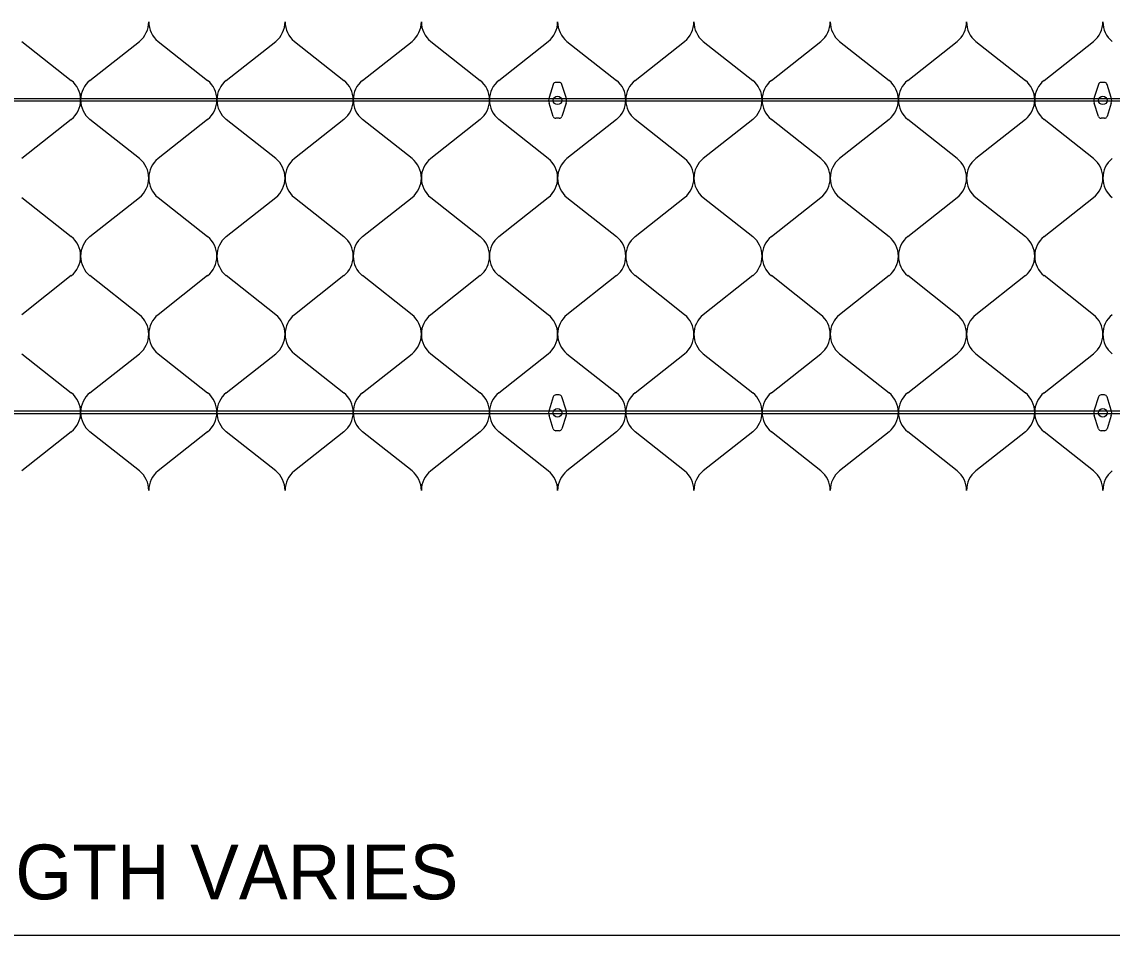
# Model space of a CAD drawing. Extents: x 638850 to 644908, y 297188 to 298900.
# Drawn here: x 641452.2 to 641505.8, y 298230.4 to 298275.3 of the extents above; entities that cross this region are included whole.
import ezdxf

# ---------------------------------------------------------------- set-up
doc = ezdxf.new("R2010")
doc.units = 0
for name, color, linetype in [('2', 7, 'Continuous'), ('4', 7, 'Continuous'), ('5', 7, 'Continuous'), ('7', 7, 'Continuous'), ('8', 7, 'Continuous')]:
    doc.layers.add(name, color=color, linetype=linetype)

msp = doc.modelspace()

# ---------------------------------------------------------------- linework, layer by layer
at = {"layer": '2'}
for p, q in [((641452.166, 298274.3), (641454.598, 298272.382)), ((641455.515, 298272.382), (641457.947, 298274.3)), ((641458.864, 298274.3), (641461.297, 298272.382)), ((641462.213, 298272.382), (641464.645, 298274.3)), ((641465.563, 298274.3), (641467.995, 298272.382)), ((641468.911, 298272.382), (641471.343, 298274.3)), ((641472.261, 298274.3), (641474.693, 298272.382)), ((641475.609, 298272.382), (641478.042, 298274.3)), ((641478.959, 298274.3), (641481.391, 298272.382)), ((641482.308, 298272.382), (641484.74, 298274.3)), ((641485.657, 298274.3), (641488.09, 298272.382)), ((641489.006, 298272.382), (641491.438, 298274.3)), ((641492.356, 298274.3), (641494.788, 298272.382)), ((641495.704, 298272.382), (641498.136, 298274.3)), ((641499.054, 298274.3), (641501.486, 298272.382)), ((641502.405, 298272.382), (641504.837, 298274.3)), ((641454.598, 298270.462), (641452.166, 298268.543)), ((641457.947, 298268.543), (641455.515, 298270.462)), ((641461.297, 298270.462), (641458.864, 298268.543)), ((641464.645, 298268.543), (641462.213, 298270.462)), ((641467.995, 298270.462), (641465.563, 298268.543)), ((641471.343, 298268.543), (641468.911, 298270.462)), ((641474.693, 298270.462), (641472.261, 298268.543)), ((641478.042, 298268.543), (641475.609, 298270.462)), ((641481.391, 298270.462), (641478.959, 298268.543)), ((641484.74, 298268.543), (641482.308, 298270.462)), ((641488.09, 298270.462), (641485.657, 298268.543)), ((641491.438, 298268.543), (641489.006, 298270.462)), ((641494.788, 298270.462), (641492.356, 298268.543)), ((641498.136, 298268.543), (641495.704, 298270.462)), ((641501.486, 298270.462), (641499.054, 298268.543)), ((641504.837, 298268.543), (641502.405, 298270.462)), ((641452.166, 298266.623), (641454.598, 298264.705)), ((641455.515, 298264.705), (641457.947, 298266.623)), ((641458.864, 298266.623), (641461.297, 298264.705)), ((641462.213, 298264.705), (641464.645, 298266.623)), ((641465.563, 298266.623), (641467.995, 298264.705)), ((641468.911, 298264.705), (641471.343, 298266.623)), ((641472.261, 298266.623), (641474.693, 298264.705)), ((641475.609, 298264.705), (641478.042, 298266.623)), ((641478.959, 298266.623), (641481.391, 298264.705)), ((641482.308, 298264.705), (641484.74, 298266.623)), ((641485.657, 298266.623), (641488.09, 298264.705)), ((641489.006, 298264.705), (641491.438, 298266.623)), ((641492.356, 298266.623), (641494.788, 298264.705)), ((641495.704, 298264.705), (641498.136, 298266.623)), ((641499.054, 298266.623), (641501.486, 298264.705)), ((641502.405, 298264.705), (641504.837, 298266.623)), ((641454.598, 298262.785), (641452.166, 298260.866)), ((641457.947, 298260.866), (641455.515, 298262.785)), ((641461.297, 298262.785), (641458.864, 298260.866)), ((641464.645, 298260.866), (641462.213, 298262.785)), ((641467.995, 298262.785), (641465.563, 298260.866)), ((641471.343, 298260.866), (641468.911, 298262.785)), ((641474.693, 298262.785), (641472.261, 298260.866)), ((641478.042, 298260.866), (641475.609, 298262.785)), ((641481.391, 298262.785), (641478.959, 298260.866)), ((641484.74, 298260.866), (641482.308, 298262.785)), ((641488.09, 298262.785), (641485.657, 298260.866)), ((641491.438, 298260.866), (641489.006, 298262.785)), ((641494.788, 298262.785), (641492.356, 298260.866)), ((641498.136, 298260.866), (641495.704, 298262.785)), ((641501.486, 298262.785), (641499.054, 298260.866)), ((641504.837, 298260.866), (641502.405, 298262.785)), ((641452.166, 298258.948), (641454.598, 298257.03)), ((641455.515, 298257.03), (641457.947, 298258.948)), ((641458.864, 298258.948), (641461.297, 298257.03)), ((641462.213, 298257.03), (641464.645, 298258.948)), ((641465.563, 298258.948), (641467.995, 298257.03)), ((641468.911, 298257.03), (641471.343, 298258.948)), ((641472.261, 298258.948), (641474.693, 298257.03)), ((641475.609, 298257.03), (641478.042, 298258.948)), ((641478.959, 298258.948), (641481.391, 298257.03)), ((641482.308, 298257.03), (641484.74, 298258.948)), ((641485.657, 298258.948), (641488.09, 298257.03)), ((641489.006, 298257.03), (641491.438, 298258.948)), ((641492.356, 298258.948), (641494.788, 298257.03)), ((641495.704, 298257.03), (641498.136, 298258.948)), ((641499.054, 298258.948), (641501.486, 298257.03)), ((641502.405, 298257.03), (641504.837, 298258.948)), ((641454.598, 298255.11), (641452.166, 298253.192)), ((641457.947, 298253.192), (641455.515, 298255.11)), ((641461.297, 298255.11), (641458.864, 298253.192)), ((641464.645, 298253.192), (641462.213, 298255.11)), ((641467.995, 298255.11), (641465.563, 298253.192)), ((641471.343, 298253.192), (641468.911, 298255.11)), ((641474.693, 298255.11), (641472.261, 298253.192)), ((641478.042, 298253.192), (641475.609, 298255.11)), ((641481.391, 298255.11), (641478.959, 298253.192)), ((641484.74, 298253.192), (641482.308, 298255.11)), ((641488.09, 298255.11), (641485.657, 298253.192)), ((641491.438, 298253.192), (641489.006, 298255.11)), ((641494.788, 298255.11), (641492.356, 298253.192)), ((641498.136, 298253.192), (641495.704, 298255.11)), ((641501.486, 298255.11), (641499.054, 298253.192)), ((641504.837, 298253.192), (641502.405, 298255.11))]:
    msp.add_line(p, q, dxfattribs=at)
for centre, start, end in [((641457.171, 298275.26), 308.9482, 0), ((641459.64, 298275.26), 180, 231.0518), ((641463.869, 298275.26), 308.9482, 0), ((641466.339, 298275.26), 180, 231.0518), ((641470.567, 298275.26), 308.9482, 0), ((641473.037, 298275.26), 180, 231.0518), ((641477.266, 298275.26), 308.9482, 0), ((641479.735, 298275.26), 180, 231.0518), ((641483.964, 298275.26), 308.9482, 0), ((641486.433, 298275.26), 180, 231.0518), ((641490.662, 298275.26), 308.9482, 0), ((641493.132, 298275.26), 180, 231.0518), ((641497.36, 298275.26), 308.9482, 0), ((641499.83, 298275.26), 180, 231.0518), ((641504.061, 298275.26), 308.9482, 0), ((641506.53, 298275.26), 180, 231.0518), ((641453.822, 298271.422), 0, 51.0518), ((641456.291, 298271.422), 128.9482, 180), ((641460.52, 298271.422), 0, 51.0518), ((641462.989, 298271.422), 128.9482, 180), ((641467.218, 298271.422), 0, 51.0518), ((641469.688, 298271.422), 128.9482, 180), ((641473.917, 298271.422), 0, 51.0518), ((641476.386, 298271.422), 128.9482, 180), ((641480.615, 298271.422), 0, 51.0518), ((641483.084, 298271.422), 128.9482, 180), ((641487.313, 298271.422), 0, 51.0518), ((641489.782, 298271.422), 128.9482, 180), ((641494.011, 298271.422), 0, 51.0518), ((641496.481, 298271.422), 128.9482, 180), ((641500.71, 298271.422), 0, 51.0518), ((641503.181, 298271.422), 128.9482, 180), ((641453.822, 298271.422), 308.9482, 0), ((641456.291, 298271.422), 180, 231.0518), ((641460.52, 298271.422), 308.9482, 0), ((641462.989, 298271.422), 180, 231.0518), ((641467.218, 298271.422), 308.9482, 0), ((641469.688, 298271.422), 180, 231.0518), ((641473.917, 298271.422), 308.9482, 0), ((641476.386, 298271.422), 180, 231.0518), ((641480.615, 298271.422), 308.9482, 0), ((641483.084, 298271.422), 180, 231.0518), ((641487.313, 298271.422), 308.9482, 0), ((641489.782, 298271.422), 180, 231.0518), ((641494.011, 298271.422), 308.9482, 0), ((641496.481, 298271.422), 180, 231.0518), ((641500.71, 298271.422), 308.9482, 0), ((641503.181, 298271.422), 180, 231.0518), ((641457.171, 298267.583), 0, 51.0518), ((641459.64, 298267.583), 128.9482, 180), ((641463.869, 298267.583), 0, 51.0518), ((641466.339, 298267.583), 128.9482, 180), ((641470.567, 298267.583), 0, 51.0518), ((641473.037, 298267.583), 128.9482, 180), ((641477.266, 298267.583), 0, 51.0518), ((641479.735, 298267.583), 128.9482, 180), ((641483.964, 298267.583), 0, 51.0518), ((641486.433, 298267.583), 128.9482, 180), ((641490.662, 298267.583), 0, 51.0518), ((641493.132, 298267.583), 128.9482, 180), ((641497.36, 298267.583), 0, 51.0518), ((641499.83, 298267.583), 128.9482, 180), ((641504.061, 298267.583), 0, 51.0518), ((641506.53, 298267.583), 128.9482, 180), ((641457.171, 298267.583), 308.9482, 0), ((641459.64, 298267.583), 180, 231.0518), ((641463.869, 298267.583), 308.9482, 0), ((641466.339, 298267.583), 180, 231.0518), ((641470.567, 298267.583), 308.9482, 0), ((641473.037, 298267.583), 180, 231.0518), ((641477.266, 298267.583), 308.9482, 0), ((641479.735, 298267.583), 180, 231.0518), ((641483.964, 298267.583), 308.9482, 0), ((641486.433, 298267.583), 180, 231.0518), ((641490.662, 298267.583), 308.9482, 0), ((641493.132, 298267.583), 180, 231.0518), ((641497.36, 298267.583), 308.9482, 0), ((641499.83, 298267.583), 180, 231.0518), ((641504.061, 298267.583), 308.9482, 0), ((641506.53, 298267.583), 180, 231.0518), ((641453.822, 298263.745), 0, 51.0518), ((641456.291, 298263.745), 128.9482, 180), ((641460.52, 298263.745), 0, 51.0518), ((641462.989, 298263.745), 128.9482, 180), ((641467.218, 298263.745), 0, 51.0518), ((641469.688, 298263.745), 128.9482, 180), ((641473.917, 298263.745), 0, 51.0518), ((641476.386, 298263.745), 128.9482, 180), ((641480.615, 298263.745), 0, 51.0518), ((641483.084, 298263.745), 128.9482, 180), ((641487.313, 298263.745), 0, 51.0518), ((641489.782, 298263.745), 128.9482, 180), ((641494.011, 298263.745), 0, 51.0518), ((641496.481, 298263.745), 128.9482, 180), ((641500.71, 298263.745), 0, 51.0518), ((641503.181, 298263.745), 128.9482, 180), ((641453.822, 298263.745), 308.9482, 0), ((641456.291, 298263.745), 180, 231.0518), ((641460.52, 298263.745), 308.9482, 0), ((641462.989, 298263.745), 180, 231.0518), ((641467.218, 298263.745), 308.9482, 0), ((641469.688, 298263.745), 180, 231.0518), ((641473.917, 298263.745), 308.9482, 0), ((641476.386, 298263.745), 180, 231.0518), ((641480.615, 298263.745), 308.9482, 0), ((641483.084, 298263.745), 180, 231.0518), ((641487.313, 298263.745), 308.9482, 0), ((641489.782, 298263.745), 180, 231.0518), ((641494.011, 298263.745), 308.9482, 0), ((641496.481, 298263.745), 180, 231.0518), ((641500.71, 298263.745), 308.9482, 0), ((641503.181, 298263.745), 180, 231.0518), ((641457.171, 298259.906), 0, 51.0518), ((641459.64, 298259.906), 128.9482, 180), ((641463.869, 298259.906), 0, 51.0518), ((641466.339, 298259.906), 128.9482, 180), ((641470.567, 298259.906), 0, 51.0518), ((641473.037, 298259.906), 128.9482, 180), ((641477.266, 298259.906), 0, 51.0518), ((641479.735, 298259.906), 128.9482, 180), ((641483.964, 298259.906), 0, 51.0518), ((641486.433, 298259.906), 128.9482, 180), ((641490.662, 298259.906), 0, 51.0518), ((641493.132, 298259.906), 128.9482, 180), ((641497.36, 298259.906), 0, 51.0518), ((641499.83, 298259.906), 128.9482, 180), ((641504.061, 298259.906), 0, 51.0518), ((641506.53, 298259.906), 128.9482, 180), ((641457.171, 298259.908), 308.9482, 0), ((641459.64, 298259.908), 180, 231.0518), ((641463.869, 298259.908), 308.9482, 0), ((641466.339, 298259.908), 180, 231.0518), ((641470.567, 298259.908), 308.9482, 0), ((641473.037, 298259.908), 180, 231.0518), ((641477.266, 298259.908), 308.9482, 0), ((641479.735, 298259.908), 180, 231.0518), ((641483.964, 298259.908), 308.9482, 0), ((641486.433, 298259.908), 180, 231.0518), ((641490.662, 298259.908), 308.9482, 0), ((641493.132, 298259.908), 180, 231.0518), ((641497.36, 298259.908), 308.9482, 0), ((641499.83, 298259.908), 180, 231.0518), ((641504.061, 298259.908), 308.9482, 0), ((641506.53, 298259.908), 180, 231.0518), ((641453.822, 298256.07), 0, 51.0518), ((641456.291, 298256.07), 128.9482, 180), ((641460.52, 298256.07), 0, 51.0518), ((641462.989, 298256.07), 128.9482, 180), ((641467.218, 298256.07), 0, 51.0518), ((641469.688, 298256.07), 128.9482, 180), ((641473.917, 298256.07), 0, 51.0518), ((641476.386, 298256.07), 128.9482, 180), ((641480.615, 298256.07), 0, 51.0518), ((641483.084, 298256.07), 128.9482, 180), ((641487.313, 298256.07), 0, 51.0518), ((641489.782, 298256.07), 128.9482, 180), ((641494.011, 298256.07), 0, 51.0518), ((641496.481, 298256.07), 128.9482, 180), ((641500.71, 298256.07), 0, 51.0518), ((641503.181, 298256.07), 128.9482, 180), ((641453.822, 298256.07), 308.9482, 0), ((641456.291, 298256.07), 180, 231.0518), ((641460.52, 298256.07), 308.9482, 0), ((641462.989, 298256.07), 180, 231.0518), ((641467.218, 298256.07), 308.9482, 0), ((641469.688, 298256.07), 180, 231.0518), ((641473.917, 298256.07), 308.9482, 0), ((641476.386, 298256.07), 180, 231.0518), ((641480.615, 298256.07), 308.9482, 0), ((641483.084, 298256.07), 180, 231.0518), ((641487.313, 298256.07), 308.9482, 0), ((641489.782, 298256.07), 180, 231.0518), ((641494.011, 298256.07), 308.9482, 0), ((641496.481, 298256.07), 180, 231.0518), ((641500.71, 298256.07), 308.9482, 0), ((641503.181, 298256.07), 180, 231.0518), ((641457.171, 298252.232), 0, 51.0518), ((641459.64, 298252.232), 128.9482, 180), ((641463.869, 298252.232), 0, 51.0518), ((641466.339, 298252.232), 128.9482, 180), ((641470.567, 298252.232), 0, 51.0518), ((641473.037, 298252.232), 128.9482, 180), ((641477.266, 298252.232), 0, 51.0518), ((641479.735, 298252.232), 128.9482, 180), ((641483.964, 298252.232), 0, 51.0518), ((641486.433, 298252.232), 128.9482, 180), ((641490.662, 298252.232), 0, 51.0518), ((641493.132, 298252.232), 128.9482, 180), ((641497.36, 298252.232), 0, 51.0518), ((641499.83, 298252.232), 128.9482, 180), ((641504.061, 298252.232), 0, 51.0518), ((641506.53, 298252.232), 128.9482, 180)]:
    msp.add_arc(centre, 1.235, start, end, dxfattribs=at)
at = {"layer": '5'}
for points in [[(641339.533, 298271.491), (641564.457, 298271.491), (641564.457, 298271.356), (641339.533, 298271.356)], [(641339.533, 298256.137), (641564.457, 298256.137), (641564.457, 298256.002), (641339.533, 298256.002)]]:
    msp.add_lwpolyline(points, close=True, dxfattribs=at)
at = {"layer": '7'}
msp.add_line((641341.167, 298230.373), (641535.445, 298230.373), dxfattribs=at)
at = {"layer": '8'}
for p, q in [((641478.58, 298272.28), (641478.412, 298272.28)), ((641505.375, 298272.28), (641505.207, 298272.28)), ((641478.285, 298272.185), (641478.077, 298271.534)), ((641478.914, 298271.534), (641478.706, 298272.185)), ((641505.08, 298272.185), (641504.873, 298271.534)), ((641505.71, 298271.534), (641505.502, 298272.185)), ((641478.285, 298270.614), (641478.077, 298271.264)), ((641478.914, 298271.264), (641478.706, 298270.614)), ((641505.08, 298270.614), (641504.873, 298271.264)), ((641505.71, 298271.264), (641505.502, 298270.614)), ((641478.58, 298270.519), (641478.412, 298270.519)), ((641505.375, 298270.519), (641505.207, 298270.519)), ((641478.285, 298256.829), (641478.077, 298256.178)), ((641478.58, 298256.923), (641478.412, 298256.923)), ((641478.914, 298256.178), (641478.706, 298256.829)), ((641505.08, 298256.829), (641504.873, 298256.178)), ((641505.375, 298256.923), (641505.207, 298256.923)), ((641505.71, 298256.178), (641505.502, 298256.829)), ((641478.285, 298255.257), (641478.077, 298255.908)), ((641478.914, 298255.908), (641478.706, 298255.257)), ((641505.08, 298255.257), (641504.873, 298255.908)), ((641505.71, 298255.908), (641505.502, 298255.257)), ((641478.58, 298255.163), (641478.412, 298255.163)), ((641505.375, 298255.163), (641505.207, 298255.163))]:
    msp.add_line(p, q, dxfattribs=at)
for centre in [(641478.496, 298271.399), (641505.291, 298271.399), (641478.496, 298256.043), (641505.291, 298256.043)]:
    msp.add_circle(centre, 0.209, dxfattribs=at)
for centre, radius, start, end in [((641478.413, 298272.145), 0.135, 89.9999, 162.298), ((641478.578, 298272.145), 0.135, 17.702, 90), ((641505.209, 298272.145), 0.135, 89.9999, 162.298), ((641505.373, 298272.145), 0.135, 17.702, 90), ((641478.496, 298271.399), 0.44, 162.2974, 197.7022), ((641478.496, 298271.399), 0.44, 342.2975, 17.7021), ((641505.291, 298271.399), 0.44, 162.2974, 197.7022), ((641505.291, 298271.399), 0.44, 342.2975, 17.7021), ((641478.413, 298270.654), 0.135, 197.7019, 270), ((641478.578, 298270.654), 0.135, 270, 342.2979), ((641505.209, 298270.654), 0.135, 197.7019, 270), ((641505.373, 298270.654), 0.135, 270, 342.2979), ((641478.413, 298256.788), 0.135, 89.9999, 162.298), ((641478.578, 298256.788), 0.135, 17.702, 90), ((641505.209, 298256.788), 0.135, 89.9999, 162.298), ((641505.373, 298256.788), 0.135, 17.702, 90), ((641478.496, 298256.043), 0.44, 162.2974, 197.7022), ((641478.496, 298256.043), 0.44, 342.2975, 17.7021), ((641505.291, 298256.043), 0.44, 162.2974, 197.7022), ((641505.291, 298256.043), 0.44, 342.2975, 17.7021), ((641478.413, 298255.298), 0.135, 197.7019, 270), ((641478.578, 298255.298), 0.135, 270, 342.2979), ((641505.209, 298255.298), 0.135, 197.7019, 270), ((641505.373, 298255.298), 0.135, 270, 342.2979)]:
    msp.add_arc(centre, radius, start, end, dxfattribs=at)

# ---------------------------------------------------------------- texts
at = {"layer": '4'}
msp.add_text('ONE TYPICAL GEOCELL SECTION - LENGTH VARIES', height=2.68875, dxfattribs=at).set_placement((641382.918, 298232.137))

doc.saveas('drawing.dxf')
